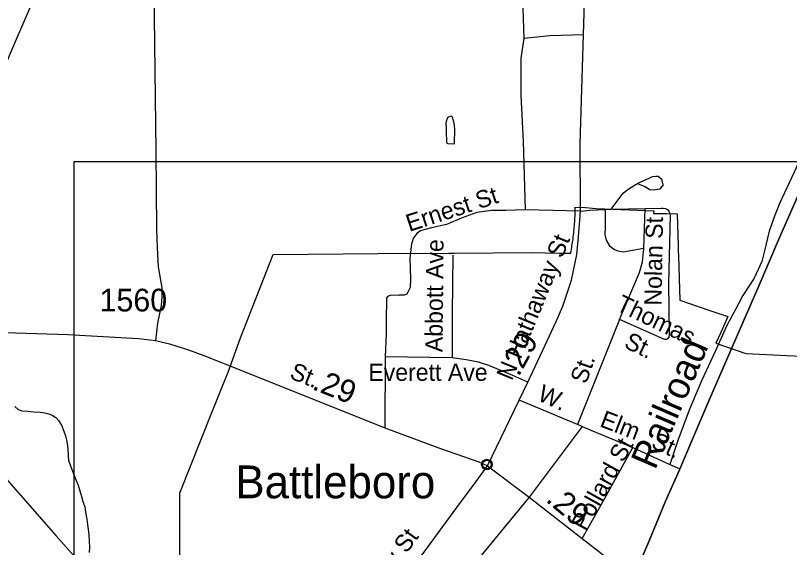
# Model space of a CAD drawing. Extents: x 2220236 to 2384410, y 720751 to 894131.
# Drawn here: x 2366498 to 2370757, y 839187 to 842113 of the extents above; entities that cross this region are included whole.
import ezdxf

# ---------------------------------------------------------------- set-up
doc = ezdxf.new("R2010")
doc.units = 0
for name, color, linetype in [('Exist Boundary Political City Limit New', 7, 'Continuous'), ('Exist Boundary Political CountyLine', 7, 'Continuous'), ('Exist Civil Demographics City Label', 7, 'Continuous'), ('Exist Civil Demographics Community CELL', 7, 'Continuous'), ('Exist Hydrographic Creek Single Shore', 7, 'Continuous'), ('Exist Hydrographic Pond Under 1500 Sq Ft', 7, 'Continuous'), ('Exist Railroad Mainline', 7, 'Continuous'), ('Exist Railroad Mainline Label', 7, 'Continuous'), ('Exist Road Non-System Type 51', 7, 'Continuous'), ('Exist Road Non-System Type 51 Label', 7, 'Continuous'), ('Exist Road Primary US Attributed', 7, 'Continuous'), ('Exist Road Primary US Label', 7, 'Continuous'), ('Exist Road Primary US Mileage Hundredths English Label', 7, 'Continuous'), ('Exist Road Secondary Mileage Hundredths English Label', 7, 'Continuous'), ('Exist Road Secondary Type 51 Attributed', 7, 'Continuous'), ('Exist Road Secondary Type 51 Label', 7, 'Continuous'), ('Exist Road Secondary Type 51 Number Label', 7, 'Continuous'), ('Exist Utilities Electrical Transmission Line', 7, 'Continuous'), ('Map Preparation Boundary City Limit Buffer Line', 7, 'Continuous'), ('Map Preparation Inset Cut Line', 7, 'Continuous')]:
    doc.layers.add(name, color=color, linetype=linetype)

msp = doc.modelspace()

# ---------------------------------------------------------------- linework, layer by layer
at = {"layer": 'Exist Boundary Political City Limit New'}
msp.add_lwpolyline([(2367406.5, 837720.2), (2367402.2, 839492.1), (2367405, 839492.1), (2367579.5, 839930.1), (2367595.2, 839970), (2367639, 840079.8), (2367667.8, 840151.8), (2367736.5, 840339.8), (2367917, 840799.3), (2368684, 840805.9), (2368684, 840804.7), (2368881.8, 840806.2), (2368914, 840806.4), (2369336.8, 840809.6), (2369492, 840806.8), (2369550.8, 840805.7), (2369554.2, 840805.6), (2369554.5, 840807.9), (2369555.8, 840815.1), (2369556.2, 840817.5), (2369557.5, 840827.2), (2369559, 840837.1), (2369560, 840844.6), (2369561.5, 840854.8), (2369563.2, 840865.1), (2369563.8, 840867.4), (2369564.8, 840875.3), (2369566, 840885.6), (2369567.5, 840895.9), (2369568.5, 840906.2), (2369569.8, 840916.6), (2369571, 840926.9), (2369572, 840937.2), (2369572.8, 840947.6), (2369573.8, 840957.9), (2369574.5, 840968.1), (2369575.2, 840978.3), (2369575.8, 840988.5), (2369576.5, 840998.7), (2369576.8, 841008.6), (2369577.2, 841028.6), (2369578.2, 841059.7), (2369634.2, 841057.8), (2369693.2, 841051.9), (2370010, 841038.9), (2370009.5, 841024.6), (2370079.5, 841023.8), (2370138, 841023.1), (2370142.2, 840903.7), (2370144.2, 840847.1), (2370144.8, 840834.8), (2370145.2, 840822.5), (2370146.5, 840788.6), (2370154.2, 840548.2), (2370313.5, 840492.8), (2370416.8, 840457.4), (2370393.8, 840403), (2370378.8, 840370.4), (2370351.8, 840311.4), (2370516.2, 840254), (2371198.5, 840220.4)], dxfattribs=at)
at = {"layer": 'Exist Boundary Political CountyLine'}
msp.add_lwpolyline([(2371273.3, 842202.1), (2371148.9, 841916.1), (2371031.2, 841640.6), (2370910.6, 841360.3), (2370806.2, 841128.5), (2370697, 840878.6), (2370590.7, 840629.7), (2370502.4, 840429.2), (2370429.3, 840259.1), (2370319.1, 840006.4), (2370222.3, 839782.2), (2370152, 839615), (2370074.2, 839442), (2369984, 839224.5), (2369900.4, 839028.7), (2369808.3, 838830.2), (2369692.5, 838571.7), (2369608, 838373.2), (2369528.2, 838183.1), (2369428.5, 837931.4), (2369317.5, 837662.5), (2369232, 837472.5), (2369134.2, 837243.5)], dxfattribs=at)
at = {"layer": 'Exist Civil Demographics Community CELL'}
msp.add_lwpolyline([(2369068.2, 839647.5), (2369068.5, 839649.2), (2369069, 839651.2), (2369069.9, 839653.4), (2369070.8, 839655.2), (2369071.8, 839656.9), (2369073, 839658.5), (2369074.2, 839659.8), (2369075.6, 839661.2), (2369077.3, 839662.6), (2369078.9, 839663.7), (2369080.4, 839664.6), (2369082, 839665.3), (2369083.6, 839666), (2369085.3, 839666.6), (2369086.7, 839666.9), (2369088.1, 839667.2), (2369089.4, 839667.4), (2369091.3, 839667.5), (2369092.7, 839667.4), (2369094.4, 839667.4), (2369095.9, 839667.1), (2369097.4, 839666.8), (2369098.9, 839666.4), (2369100.5, 839665.8), (2369102.5, 839664.9), (2369104.4, 839663.9), (2369106, 839662.8), (2369107.6, 839661.6), (2369108.6, 839660.6), (2369109.8, 839659.3), (2369111, 839657.8), (2369111.9, 839656.4), (2369112.9, 839654.9), (2369113.6, 839653.3), (2369114.3, 839651.8), (2369114.7, 839650.3), (2369115.1, 839648.9), (2369115.5, 839647), (2369115.7, 839645.6), (2369115.7, 839643.8), (2369115.7, 839642), (2369115.5, 839640.3), (2369115.2, 839638.6), (2369114.7, 839636.7), (2369114.1, 839634.9), (2369113.4, 839633.4), (2369112.5, 839631.6), (2369111.5, 839630), (2369110.4, 839628.5), (2369109.1, 839627.1), (2369107.5, 839625.6), (2369106, 839624.3), (2369104.5, 839623.3), (2369103.2, 839622.5), (2369101.1, 839621.5), (2369098.9, 839620.7), (2369097.1, 839620.2), (2369095.1, 839619.8), (2369093.7, 839619.7), (2369092.4, 839619.6), (2369090.7, 839619.6), (2369089.4, 839619.7), (2369087.6, 839620), (2369085.8, 839620.4), (2369084.4, 839620.8), (2369082.9, 839621.3), (2369081.5, 839621.9), (2369080.3, 839622.6), (2369078.2, 839623.9), (2369076.5, 839625.2), (2369075, 839626.5), (2369073.6, 839628), (2369072.7, 839629.2), (2369071.8, 839630.5), (2369070.5, 839632.7), (2369070, 839633.7), (2369069.5, 839635), (2369068.7, 839637.5), (2369068.2, 839639.6), (2369068, 839641.2), (2369067.9, 839643.1), (2369067.9, 839644.5), (2369068, 839646.5)], close=True, dxfattribs=at)
msp.add_lwpolyline([(2369068.2, 839647.5), (2369068.5, 839649.2), (2369069, 839651.2), (2369069.9, 839653.4), (2369070.8, 839655.2), (2369071.8, 839656.9), (2369073, 839658.5), (2369074.2, 839659.8), (2369075.6, 839661.2), (2369077.3, 839662.6), (2369078.9, 839663.7), (2369080.4, 839664.6), (2369082, 839665.3), (2369083.6, 839666), (2369085.3, 839666.6), (2369086.7, 839666.9), (2369088.1, 839667.2), (2369089.4, 839667.4), (2369091.3, 839667.5), (2369092.7, 839667.4), (2369094.4, 839667.4), (2369095.9, 839667.1), (2369097.4, 839666.8), (2369098.9, 839666.4), (2369100.5, 839665.8), (2369102.5, 839664.9), (2369104.4, 839663.9), (2369106, 839662.8), (2369107.6, 839661.6), (2369108.6, 839660.6), (2369109.8, 839659.3), (2369111, 839657.8), (2369111.9, 839656.4), (2369112.9, 839654.9), (2369113.6, 839653.3), (2369114.3, 839651.8), (2369114.7, 839650.3), (2369115.1, 839648.9), (2369115.5, 839647), (2369115.7, 839645.6), (2369115.7, 839643.8), (2369115.7, 839642), (2369115.5, 839640.3), (2369115.2, 839638.6), (2369114.7, 839636.7), (2369114.1, 839634.9), (2369113.4, 839633.4), (2369112.5, 839631.6), (2369111.5, 839630), (2369110.4, 839628.5), (2369109.1, 839627.1), (2369107.5, 839625.6), (2369106, 839624.3), (2369104.5, 839623.3), (2369103.2, 839622.5), (2369101.1, 839621.5), (2369098.9, 839620.7), (2369097.1, 839620.2), (2369095.1, 839619.8), (2369093.7, 839619.7), (2369092.4, 839619.6), (2369090.7, 839619.6), (2369089.4, 839619.7), (2369087.6, 839620), (2369085.8, 839620.4), (2369084.4, 839620.8), (2369082.9, 839621.3), (2369081.5, 839621.9), (2369080.3, 839622.6), (2369078.2, 839623.9), (2369076.5, 839625.2), (2369075, 839626.5), (2369073.6, 839628), (2369072.7, 839629.2), (2369071.8, 839630.5), (2369070.5, 839632.7), (2369070, 839633.7), (2369069.5, 839635), (2369068.7, 839637.5), (2369068.2, 839639.6), (2369068, 839641.2), (2369067.9, 839643.1), (2369067.9, 839644.5), (2369068, 839646.5)], close=True, dxfattribs=at)
for centre, radius in [((2369091.9, 839643.7), 28.8), ((2369091.9, 839643.7), 28.8), ((2369091.8, 839643.8), 23.4), ((2369091.8, 839643.8), 23.4)]:
    msp.add_circle(centre, radius, dxfattribs=at)
at = {"layer": 'Exist Hydrographic Creek Single Shore'}
msp.add_lwpolyline([(2366495.5, 839961.9), (2366513.6, 839946.2), (2366533.9, 839938.2), (2366563.8, 839936.8), (2366599.8, 839933.3), (2366634, 839931.5), (2366660.1, 839927.6), (2366682, 839921.9), (2366700, 839914.5), (2366720.1, 839903.1), (2366734.3, 839886.3), (2366750.8, 839860.7), (2366765.3, 839826.9), (2366773.6, 839801), (2366781.7, 839769.4), (2366786.3, 839730.9), (2366789, 839689.3), (2366790.9, 839665.4), (2366799.5, 839641.2), (2366807.5, 839621.8), (2366817.9, 839592), (2366832.5, 839555.6), (2366842.7, 839529.7), (2366853.2, 839498.3), (2366861.3, 839468.1), (2366869.7, 839440.6), (2366880.1, 839410.8), (2366884.6, 839382.1), (2366891.1, 839342.3), (2366896.1, 839299.8), (2366902.1, 839259.1), (2366904.5, 839223.1), (2366904.9, 839188.6), (2366903.2, 839159)], dxfattribs=at)
at = {"layer": 'Exist Hydrographic Pond Under 1500 Sq Ft'}
msp.add_lwpolyline([(2368867.9, 841478.5), (2368870.3, 841412.3), (2368876.4, 841408.3), (2368914.2, 841406.5), (2368914.3, 841413.1), (2368915.3, 841484.7), (2368913, 841509.2), (2368909.9, 841527.2), (2368906.7, 841540.8), (2368904.4, 841548.9), (2368900.6, 841554.7), (2368896.5, 841558.4), (2368890.6, 841558.2), (2368880.6, 841554.5), (2368875.2, 841549.4), (2368870.7, 841540.3), (2368868.1, 841530.4), (2368867, 841517.9), (2368867.1, 841499.8), (2368867.9, 841478.5)], dxfattribs=at)
at = {"layer": 'Exist Railroad Mainline'}
msp.add_lwpolyline([(2369134.2, 837243.5), (2369232, 837472.5), (2369317.5, 837662.5), (2369428.5, 837931.4), (2369528.2, 838183.1), (2369608, 838373.2), (2369692.5, 838571.7), (2369808.3, 838830.2), (2369900.4, 839028.7), (2369984, 839224.5), (2370074.2, 839442), (2370152, 839615), (2370222.3, 839782.2), (2370319.1, 840006.4), (2370429.3, 840259.1), (2370502.4, 840429.2), (2370590.7, 840629.7), (2370697, 840878.6), (2370806.2, 841128.5), (2370910.6, 841360.3), (2371031.2, 841640.6), (2371148.9, 841916.1), (2371273.3, 842202.1)], dxfattribs=at)
at = {"layer": 'Exist Road Non-System Type 51'}
for p, q in [((2369606.7, 841037.4), (2369302.6, 841043.3)), ((2369745.1, 841046.7), (2369775.1, 841047.1)), ((2369775.1, 841047.1), (2369963, 841050.8)), ((2369955, 840831.2), (2369963, 841050.8)), ((2369822.2, 840440.7), (2369590.7, 839864.1)), ((2368533.1, 840235.2), (2368529.8, 839846)), ((2369590.7, 839864.1), (2369269.1, 839997.3)), ((2369616.8, 839853.3), (2369324.3, 839464.8)), ((2369616.8, 839853.3), (2369590.7, 839864.1)), ((2369894.7, 839737.6), (2370098.9, 839644.2)), ((2370098.9, 839644.2), (2370149.3, 839621.1)), ((2369324.3, 839464.8), (2369025, 839101.3))]:
    msp.add_line(p, q, dxfattribs=at)
for points in [[(2369187.2, 843987.2), (2369191.2, 843815.3), (2369217.4, 842969.7), (2369225.7, 842780), (2369235.1, 842492), (2369236, 842420.3), (2369261.9, 842272.4), (2369280.7, 842204.8), (2369289.3, 842150.9), (2369295.2, 841987.1)], [(2367257, 842400.4), (2367271.2, 841366.9), (2367274.4, 840937), (2367277.8, 840835.1), (2367282.6, 840730.8), (2367303.8, 840615), (2367303.8, 840568.5), (2367299.6, 840517.4), (2367280.7, 840421.2), (2367269.3, 840325)], [(2371144, 842126.2), (2371102.2, 842030.4), (2371072.2, 841912.6), (2371022.4, 841808.8), (2370964.5, 841675.1), (2370874.8, 841459.6), (2370793, 841276), (2370703.3, 841082.4), (2370674.3, 841009.5), (2370644.4, 840927.7), (2370618.5, 840817.9), (2370604.5, 840760.1), (2370562.6, 840668.3), (2370500.8, 840572.5), (2370461.9, 840499.6), (2370412.1, 840408.8), (2370348.2, 840265.1), (2370272.4, 840103.5), (2370208.6, 839951.8), (2370144.8, 839782.1), (2370098.9, 839644.2)], [(2369295.2, 841987.1), (2369279.1, 841878.4), (2369279.1, 841672.1), (2369292.4, 841422), (2369302.6, 841043.3)], [(2369623.2, 842006.9), (2369438.4, 842000.1), (2369295.2, 841987.1)], [(2369921.1, 841189.2), (2369961.5, 841171.6), (2369987.7, 841156.1), (2370007.6, 841154.3), (2370043.6, 841158.8), (2370049.5, 841162.8), (2370063.3, 841181), (2370059, 841193), (2370057, 841208.9), (2370034.7, 841226.6), (2370020.6, 841228.4), (2370000.7, 841226.2), (2369982.9, 841215.9), (2369921.1, 841189.2)], [(2369775.1, 841047.1), (2369841.9, 841136.1), (2369861.8, 841152.3), (2369899.4, 841176.9), (2369921.1, 841189.2)], [(2369302.6, 841043.3), (2369196.6, 841040), (2369116.6, 841041.1), (2369036.8, 841030.3), (2368955.1, 841001.1), (2368869.6, 840964.2), (2368787.1, 840944.3), (2368752.5, 840936.4), (2368725.9, 840928.4), (2368708.6, 840916.4), (2368688.7, 840891.1), (2368676.7, 840856.5), (2368667.4, 840778), (2368670.7, 840722.8), (2368672.1, 840662.9), (2368669.4, 840616.4), (2368658.8, 840595.1), (2368650.8, 840580.4), (2368637.5, 840575.1), (2368608.2, 840575.1), (2368560.4, 840573.8), (2368544.4, 840568.5), (2368540.4, 840557.8), (2368539.1, 840520.6), (2368537.8, 840471.3), (2368537, 840364.4), (2368533.1, 840235.2)], [(2369606.7, 841037.4), (2369657.9, 841042.6), (2369745.1, 841046.7)], [(2369955, 840831.2), (2369842.3, 840812.2), (2369814.2, 840817.8), (2369790.1, 840825.4), (2369769.8, 840843.2), (2369749.4, 840876.8), (2369742.9, 840908.7), (2369744.5, 840946.8), (2369745.1, 841046.7)], [(2369963, 841050.8), (2370052.1, 841053.7), (2370061, 841053), (2370074.9, 841051.6), (2370085.3, 841046.9), (2370095.2, 841033.4), (2370097.3, 841029.5), (2370099.5, 841015.6), (2370090.5, 840639.4), (2370095.4, 840358.3), (2370093.4, 840344.2), (2370086.5, 840335.5), (2370080.5, 840331.3), (2370071.1, 840331.3), (2370064.6, 840333.2), (2369822.2, 840440.7)], [(2369822.2, 840440.7), (2369932.4, 840699.5), (2369948.3, 840758.1), (2369955, 840831.2)], [(2368905.4, 840795.3), (2368901.4, 840476), (2368900.1, 840231.2)], [(2369317.9, 840095.9), (2369235.5, 840132.8), (2369102.2, 840187.3), (2369046.4, 840205.9), (2368978.6, 840219.2), (2368900.1, 840231.2), (2368533.1, 840235.2)], [(2369616.8, 839853.3), (2369663.3, 839833.4), (2369894.7, 839737.6)], [(2369616.8, 839236), (2369729.8, 839438.2), (2369894.7, 839737.6)]]:
    msp.add_lwpolyline(points, dxfattribs=at)
at = {"layer": 'Exist Road Primary US Attributed'}
for points in [[(2369095.1, 839635.8), (2369269.1, 839997.3), (2369317.9, 840095.9), (2369411.4, 840295.6), (2369473.5, 840429.3), (2369510.6, 840514.7), (2369558, 840656.9), (2369587.5, 840797.8), (2369596.4, 840896.5), (2369602.8, 840987.5), (2369606.7, 841037.4), (2369605.9, 841407.6), (2369623.2, 842006.9), (2369799.3, 847848)], [(2367881.5, 838035.2), (2368014.2, 838181.2), (2368166.5, 838373.4), (2368330, 838591.6), (2368628.8, 839002.5), (2368925.9, 839407.3), (2369033.1, 839550), (2369095.1, 839635.8)]]:
    msp.add_lwpolyline(points, dxfattribs=at)
at = {"layer": 'Exist Road Secondary Type 51 Attributed'}
for points in [[(2366208.9, 840377.5), (2366785.6, 840359.4), (2367174.9, 840337), (2367269.3, 840325), (2367345.1, 840307.7), (2367450.1, 840274.4), (2367535.2, 840243.8), (2367757.3, 840156), (2368529.8, 839846), (2368837, 839731.6), (2369047.2, 839658.7), (2369095.1, 839635.8)], [(2369095.1, 839635.8), (2369324.3, 839464.8), (2369616.8, 839236), (2369706.7, 839168), (2369819.3, 839076.8), (2369852.3, 839048.9), (2369891.5, 839009.6)]]:
    msp.add_lwpolyline(points, dxfattribs=at)
at = {"layer": 'Exist Utilities Electrical Transmission Line'}
for points in [[(2365810, 840347.7), (2366066.6, 840956.7), (2366307.7, 841529.4), (2366498.2, 841969.4), (2366677.2, 842383.5), (2366860.1, 842819.5), (2367087.8, 843338.1), (2367379.6, 844005.3), (2367488.4, 844266.7), (2367577.6, 844497.6), (2367672.6, 844742.6), (2367915.2, 845357.4), (2368089.8, 845803.3), (2368252.8, 846217.2), (2368413.6, 846634.9), (2368588.1, 847088.9), (2368718.3, 847412.4), (2368900.2, 847912.4), (2369109.3, 848474.8), (2369270.3, 848902.6), (2369355.6, 849121.6), (2369473.7, 849436.7)], [(2365855.2, 840242.3), (2366110.7, 839947.4), (2366720.8, 839253), (2367199.2, 838714.9), (2367505.2, 838374.7), (2367811.3, 838018.4), (2368034.6, 837751.2), (2368362.9, 837375.3), (2368648.7, 837044.8), (2368914.1, 836740.9)]]:
    msp.add_lwpolyline(points, dxfattribs=at)
at = {"layer": 'Map Preparation Boundary City Limit Buffer Line'}
msp.add_lwpolyline([(2367406.5, 837720.2), (2367402.2, 839492.1), (2367405, 839492.1), (2367579.5, 839930.1), (2367595.2, 839970), (2367639, 840079.8), (2367667.8, 840151.8), (2367736.5, 840339.8), (2367917, 840799.3), (2368684, 840805.9), (2368684, 840804.7), (2368881.8, 840806.2), (2368914, 840806.4), (2369336.8, 840809.6), (2369492, 840806.8), (2369550.8, 840805.7), (2369554.2, 840805.6), (2369554.5, 840807.9), (2369555.8, 840815.1), (2369556.2, 840817.5), (2369557.5, 840827.2), (2369559, 840837.1), (2369560, 840844.6), (2369561.5, 840854.8), (2369563.2, 840865.1), (2369563.8, 840867.4), (2369564.8, 840875.3), (2369566, 840885.6), (2369567.5, 840895.9), (2369568.5, 840906.2), (2369569.8, 840916.6), (2369571, 840926.9), (2369572, 840937.2), (2369572.8, 840947.6), (2369573.8, 840957.9), (2369574.5, 840968.1), (2369575.2, 840978.3), (2369575.8, 840988.5), (2369576.5, 840998.7), (2369576.8, 841008.6), (2369577.2, 841028.6), (2369578.2, 841059.7), (2369634.2, 841057.8), (2369693.2, 841051.9), (2370010, 841038.9), (2370009.5, 841024.6), (2370079.5, 841023.8), (2370138, 841023.1), (2370142.2, 840903.7), (2370144.2, 840847.1), (2370144.8, 840834.8), (2370145.2, 840822.5), (2370146.5, 840788.6), (2370154.2, 840548.2), (2370313.5, 840492.8), (2370416.8, 840457.4), (2370393.8, 840403), (2370378.8, 840370.4), (2370351.8, 840311.4), (2370516.2, 840254), (2371198.5, 840220.4)], dxfattribs=at)
at = {"layer": 'Map Preparation Inset Cut Line'}
msp.add_lwpolyline([(2366822.2, 841309.6), (2372287.3, 841309.6), (2372287.3, 836011.4), (2366822.2, 836011.4), (2366822.2, 841309.6)], dxfattribs=at)
msp.add_lwpolyline([(2366822.2, 841309.6), (2372287.3, 841309.6), (2372287.3, 836011.4), (2366822.2, 836011.4), (2366822.2, 841309.6)], dxfattribs=at)

# ---------------------------------------------------------------- texts
at = {"layer": 'Exist Civil Demographics City Label'}
msp.add_text(' Battleboro', height=180.446, dxfattribs=at).set_placement((2367641, 839458))
at = {"layer": 'Exist Railroad Mainline Label'}
msp.add_text('Railroad', height=150, rotation=66.6358, dxfattribs=at).set_placement((2370017.1, 839609.1))
at = {"layer": 'Exist Road Non-System Type 51 Label'}
for s, rotation, p in [('Ernest St', 18.0652, (2368665.1, 840922.6)), ('Nolan St', 89.0232, (2370052.8, 840517)), ('Abbott Ave', 89.4273, (2368847.7, 840261.1)), ('Thomas', 334.3566, (2369796.7, 840494.9)), ('St.', 334.3566, (2369841, 840289.7)), ('St.', 70.7167, (2369638, 840081.9)), ('W.', 336.0287, (2369364.5, 839999.8)), ('Elm', 338.936, (2369707.6, 839854.9)), ('St.', 335.6739, (2369990, 839738.2)), ('Pollard St', 61.0872, (2369634.5, 839273))]:
    msp.add_text(s, height=95, rotation=rotation, dxfattribs=at).set_placement(p)
msp.add_text('Everett Ave', height=95, dxfattribs=at).set_placement((2368439.6, 840103.7))
at = {"layer": 'Exist Road Primary US Label'}
for s, rotation, p in [('N Hathaway St', 67.6301, (2369229.2, 840100.6)), ('S Hathaway St', 53.8061, (2368224.4, 838569.4))]:
    msp.add_text(s, height=95, rotation=rotation, dxfattribs=at).set_placement(p)
at = {"layer": 'Exist Road Primary US Mileage Hundredths English Label'}
msp.add_text('.29', height=125, rotation=61.1659, dxfattribs=at).set_placement((2369266.7, 840122.5))
at = {"layer": 'Exist Road Secondary Mileage Hundredths English Label'}
for rotation, p in [(338.2415, (2368125.1, 840059.7)), (319.939, (2369411.2, 839444))]:
    msp.add_text('.29', height=125, rotation=rotation, dxfattribs=at).set_placement(p)
at = {"layer": 'Exist Road Secondary Type 51 Label'}
msp.add_text('St.', height=95, rotation=338.3793, dxfattribs=at).set_placement((2368001.1, 840119.5))
at = {"layer": 'Exist Road Secondary Type 51 Number Label'}
msp.add_text('1560', height=125, dxfattribs=at).set_placement((2366961, 840485.3))

doc.saveas('drawing.dxf')
